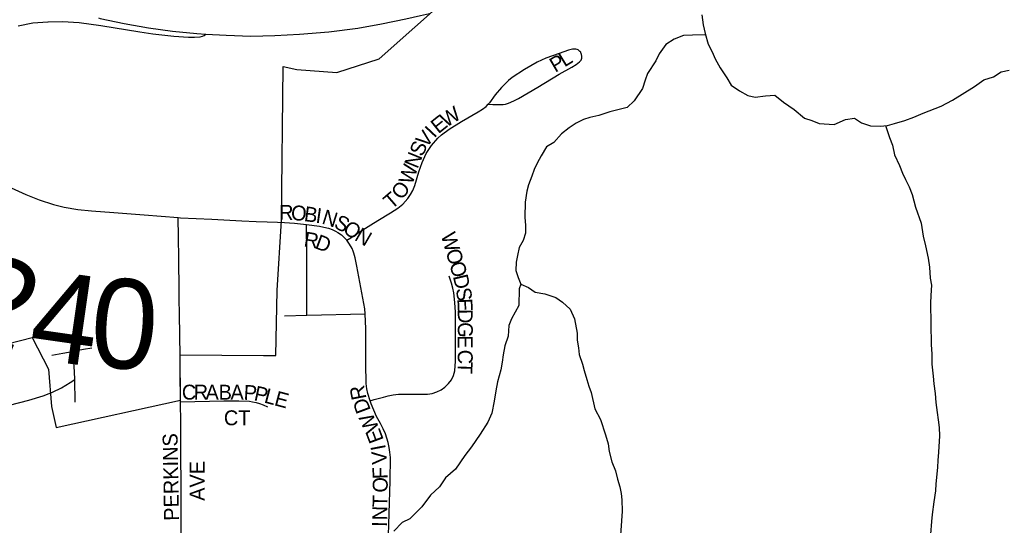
# Model space of a CAD drawing. Extents: x 1985906 to 2360102, y 891258 to 1222054.
# Drawn here: x 2125669 to 2128971, y 1014868 to 1016563 of the extents above; entities that cross this region are included whole.
import ezdxf

# ---------------------------------------------------------------- set-up
doc = ezdxf.new("R2010")
doc.units = 0
for name, color, linetype in [('GM_X_City_Street', 7, 'Continuous'), ('GM_X_City_Street_Text', 7, 'Continuous'), ('GM_X_Corporation', 7, 'Continuous'), ('GM_X_Interchange_Ramps', 7, 'Continuous'), ('GM_X_Minor_River', 7, 'Continuous'), ('GM_X_Township_Road', 7, 'Continuous'), ('GM_X_Township_Road_Text', 7, 'Continuous'), ('GM_X_US_Route', 7, 'Continuous')]:
    doc.layers.add(name, color=color, linetype=linetype)

msp = doc.modelspace()

# ---------------------------------------------------------------- linework, layer by layer
at = {"layer": 'GM_X_City_Street'}
for points in [[(2126765.6, 1015823.9), (2126778.3, 1015832.4), (2126813.1, 1015855.5), (2126869.4, 1015889.9), (2126911, 1015916), (2126935.5, 1015931.4), (2126952.5, 1015944.9), (2126969.2, 1015963.6), (2126978.5, 1015977.3), (2126986.7, 1015990.7), (2126992.9, 1016007.3), (2127006.8, 1016053.8), (2127017.7, 1016084.7), (2127031, 1016114.6), (2127039.5, 1016128.5), (2127049.1, 1016141.9), (2127070.5, 1016166.8), (2127082.2, 1016177.9), (2127107.6, 1016197), (2127148.8, 1016222.7), (2127205.2, 1016254.3), (2127219.5, 1016263.6), (2127232.3, 1016272.9), (2127239.1, 1016280.6), (2127254.3, 1016279.3), (2127266, 1016278.8), (2127288.8, 1016279.1), (2127296.9, 1016280.3), (2127307, 1016283.4), (2127324.1, 1016291.1), (2127339.9, 1016298.9), (2127405, 1016336.8), (2127476.7, 1016380.9), (2127518.5, 1016404.6), (2127533.2, 1016413.8), (2127544.8, 1016422), (2127547.6, 1016425.1), (2127549.7, 1016427.9), (2127551.2, 1016431.4), (2127552, 1016434.7), (2127552.2, 1016438.6), (2127552.1, 1016440.2), (2127552, 1016442.6), (2127551.7, 1016444.2), (2127551.1, 1016446.8), (2127550.3, 1016449.9), (2127549.5, 1016452.1), (2127548.5, 1016454.3), (2127545.9, 1016457.3), (2127542.5, 1016460.5), (2127539.7, 1016462.5), (2127536.9, 1016463.6), (2127532.5, 1016464.8), (2127528.2, 1016465.1), (2127524.7, 1016465.1), (2127521.6, 1016464.7), (2127508.2, 1016461.6), (2127476.8, 1016450.7), (2127432.3, 1016434), (2127402.6, 1016420.6), (2127360.3, 1016396), (2127319.2, 1016369.3), (2127306.4, 1016359.3), (2127283, 1016336.7), (2127262.1, 1016311.7), (2127243.1, 1016285.2), (2127239.1, 1016280.6)], [(2126532.6, 1015884.7), (2126556.3, 1015883.9), (2126589.9, 1015881.4), (2126630.4, 1015876.8)], [(2126631, 1015573), (2126631.3, 1015636.5), (2126631.1, 1015692.8), (2126631, 1015738.6), (2126630.8, 1015791.8), (2126630.5, 1015862.8), (2126630.4, 1015876.8)], [(2126630.4, 1015876.8), (2126673.7, 1015871.2), (2126688.4, 1015868.2), (2126703.8, 1015864.3), (2126715.6, 1015859.8), (2126727.3, 1015854.4), (2126735.2, 1015850), (2126747.1, 1015841.9), (2126753.1, 1015836.5), (2126765.6, 1015823.9)], [(2126826.7, 1015576.9), (2126825.4, 1015593.8), (2126798.2, 1015736.9), (2126792.8, 1015764.8), (2126788.7, 1015780.3), (2126786.4, 1015788), (2126782.5, 1015796.5), (2126774.2, 1015810.5), (2126765.6, 1015823.9)], [(2126843.2, 1015285.9), (2126857.1, 1015289.8), (2126888.3, 1015298.5), (2126904.1, 1015302.6), (2126920.5, 1015306.1), (2126937.9, 1015308.2), (2126954.8, 1015308.2), (2127018.8, 1015308.1), (2127035.7, 1015308.1), (2127051, 1015310.7), (2127066.9, 1015315.8), (2127080.7, 1015322.5), (2127093.9, 1015331.9), (2127105.6, 1015343.4), (2127115.4, 1015356.4), (2127122.7, 1015371.1), (2127126.7, 1015386.8), (2127128.8, 1015419.2), (2127129.4, 1015468.3), (2127129, 1015583), (2127127.3, 1015615.6), (2127123.3, 1015648), (2127120.1, 1015664), (2127115.9, 1015679.8), (2127112.5, 1015690.4), (2127108.4, 1015703.2)], [(2126556, 1015570.9), (2126631, 1015573)], [(2126631, 1015573), (2126826.7, 1015576.9)], [(2126843.2, 1015285.9), (2126835.5, 1015310.9), (2126832.4, 1015326), (2126829.8, 1015344.2), (2126829.3, 1015409.4), (2126828.7, 1015475.5), (2126828.3, 1015526.6), (2126826.7, 1015576.9)], [(2125847.8, 1015452), (2125882.7, 1015458.6), (2125910.8, 1015463.9)], [(2125776.8, 1015438.7), (2125814.3, 1015445.7), (2125845.1, 1015451.5), (2125847.8, 1015452)], [(2125853.6, 1015357.4), (2125852.9, 1015383.1), (2125849.3, 1015432.5), (2125847.8, 1015452)], [(2125559.3, 1015253.4), (2125578.5, 1015257.8), (2125602.8, 1015263.3), (2125634.9, 1015271.6), (2125699.8, 1015288.1), (2125748.1, 1015302.9), (2125779.4, 1015314.8), (2125809.5, 1015329.6), (2125837.9, 1015347.4), (2125853.6, 1015357.4)], [(2125855.7, 1015281.1), (2125853.6, 1015357.4)], [(2126208, 1015282.7), (2126207.8, 1015309)], [(2126208, 1015282.7), (2126353.1, 1015285.4), (2126403.3, 1015285.6), (2126438.9, 1015284.2), (2126449.5, 1015282.7), (2126461.1, 1015280.4), (2126472.5, 1015276.6), (2126485.1, 1015271.9), (2126499.4, 1015266)], [(2126212.1, 1014775.6), (2126211.9, 1014790.7), (2126211.5, 1014820.4), (2126210.7, 1014852.3), (2126210.7, 1014900.9), (2126210.5, 1014942.2), (2126210.4, 1014980.5), (2126210, 1015028.8), (2126209.6, 1015078.7), (2126208.7, 1015128.6), (2126208.7, 1015211.1), (2126208, 1015282.7)], [(2126902.9, 1014777.5), (2126904.2, 1014798.2), (2126910.5, 1015018.1), (2126911, 1015095.7), (2126909.5, 1015113.9), (2126906.9, 1015129.6), (2126903.2, 1015145.7), (2126894.4, 1015175.4), (2126887.1, 1015192.1), (2126878.2, 1015209.3), (2126864.7, 1015233.8), (2126846.5, 1015275.5), (2126843.2, 1015285.9)]]:
    msp.add_lwpolyline(points, dxfattribs=at)
at = {"layer": 'GM_X_Corporation'}
msp.add_lwpolyline([(2125629.3, 1016582.2), (2125429.6, 1016087.8), (2125327.8, 1016130.7), (2125287.7, 1016135.3), (2125188.4, 1016110), (2125331.1, 1015857.6), (2125293.3, 1015849.4), (2125497, 1015442.9), (2125711.3, 1015498.5), (2125765.6, 1015391.4), (2125775.6, 1015266.3), (2125791.2, 1015196.3), (2126207.5, 1015287.6), (2126206.9, 1015440), (2126486, 1015437.3), (2126527.9, 1015437.7), (2126531.6, 1015655.2), (2126546.1, 1015890.8), (2126552.2, 1016406.1), (2126598.1, 1016396.3), (2126731.4, 1016386.9), (2126873.4, 1016431.9), (2127112.8, 1016645.8)], dxfattribs=at)
at = {"layer": 'GM_X_Interchange_Ramps'}
msp.add_lwpolyline([(2125663.8, 1016542.5), (2125713.8, 1016552.9), (2125763.6, 1016556.8), (2125764.4, 1016556.8), (2125812.8, 1016557.5), (2125868.3, 1016554.4), (2125941.5, 1016544.2), (2126071.7, 1016522.3), (2126114.9, 1016515.6), (2126186.2, 1016507.8), (2126234.3, 1016505.1), (2126255.3, 1016505.1), (2126273.6, 1016506), (2126281.9, 1016507.8), (2126287.8, 1016510.5), (2126292.9, 1016515.5)], dxfattribs=at)
at = {"layer": 'GM_X_Minor_River'}
for points in [[(2127954.8, 1016579.7), (2127959.2, 1016545.7), (2127965.6, 1016517.7), (2127976.1, 1016481.7), (2127988.5, 1016455.8), (2127998.8, 1016431.9), (2128015.3, 1016402), (2128037.8, 1016368.2), (2128052.2, 1016344.3), (2128080.6, 1016324.6), (2128108.9, 1016309), (2128133.1, 1016303.3), (2128167.1, 1016307.8), (2128199.2, 1016310.2), (2128227.7, 1016286.5), (2128264.1, 1016262.9), (2128298.6, 1016233.3), (2128322.8, 1016225.6), (2128347.1, 1016215.9), (2128397.3, 1016212.5), (2128435.2, 1016229.1), (2128465.3, 1016233.5), (2128489.6, 1016217.8), (2128519.9, 1016208.2), (2128552, 1016206.6), (2128576.1, 1016208.9), (2128600.1, 1016215.2), (2128634.1, 1016225.7), (2128664.1, 1016236.2), (2128696, 1016250.6), (2128756, 1016273.5), (2128793.9, 1016294), (2128867.6, 1016339.2), (2128899.4, 1016361.6), (2128931.4, 1016372.1), (2128957.3, 1016388.5), (2128983.3, 1016394.8)], [(2127967.1, 1016512.5), (2127923.5, 1016511.1), (2127893.4, 1016510.7), (2127861.4, 1016498.2), (2127833.6, 1016479.8), (2127811.9, 1016449.4), (2127800.1, 1016425.2), (2127772.6, 1016382.7), (2127764.8, 1016360.5), (2127755.1, 1016332.3), (2127727.6, 1016291.9), (2127703.7, 1016269.5), (2127681.7, 1016263.2), (2127645.7, 1016254.7), (2127609.7, 1016242.2), (2127579.7, 1016235.7), (2127557.7, 1016229.4), (2127533.7, 1016217.1), (2127509.8, 1016200.7), (2127484, 1016180.3), (2127458.3, 1016151.9), (2127434.4, 1016137.5), (2127416.7, 1016107.2), (2127402.9, 1016083), (2127393.2, 1016060.8), (2127385.4, 1016038.6), (2127373.8, 1016010.4), (2127368, 1015988.2), (2127362.5, 1015952), (2127361.1, 1015901.9), (2127363.5, 1015873.8), (2127363.8, 1015847.8), (2127356.1, 1015823.6), (2127342.4, 1015799.4), (2127336.7, 1015773.2), (2127332.9, 1015751.1), (2127331.3, 1015723), (2127339.6, 1015699), (2127348, 1015677.1), (2127374.2, 1015665.4), (2127396.5, 1015649.7), (2127428.7, 1015644.1), (2127465, 1015632.5), (2127487.3, 1015616.8), (2127513.7, 1015593), (2127528.2, 1015561.2), (2127536.9, 1015513.1), (2127537.2, 1015489.1), (2127541.5, 1015463), (2127543.8, 1015441), (2127554.3, 1015409.1), (2127560.6, 1015387.1), (2127569, 1015357.1), (2127575.3, 1015335.1), (2127583.6, 1015313.2), (2127596.4, 1015259.2), (2127614.9, 1015223.3), (2127631.6, 1015171.4), (2127640.1, 1015141.4), (2127644.4, 1015115.4), (2127652.9, 1015081.4), (2127665.3, 1015051.5), (2127671.7, 1015023.5), (2127680.1, 1014997.6), (2127684.4, 1014975.6), (2127686.7, 1014953.5), (2127687.2, 1014915.4), (2127685.6, 1014883.3), (2127682.2, 1014835.2)], [(2128569.8, 1016208.3), (2128582.6, 1016168.9), (2128593, 1016142.9), (2128599.4, 1016110.9), (2128616, 1016075), (2128626.3, 1016049.1), (2128636.7, 1016027.2), (2128649, 1016003.3), (2128659.4, 1015977.3), (2128670, 1015935.4), (2128688.8, 1015881.5), (2128695.4, 1015837.4), (2128703.8, 1015805.5), (2128712.4, 1015763.5), (2128716.8, 1015733.4), (2128719.3, 1015697.4), (2128723.6, 1015673.3), (2128722, 1015639.2), (2128720.4, 1015613.1), (2128722.2, 1015474.8), (2128724.6, 1015442.7), (2128725, 1015408.6), (2128729.6, 1015368.6), (2128731.9, 1015342.5), (2128736.3, 1015310.5), (2128738.7, 1015280.4), (2128743.2, 1015246.4), (2128745.5, 1015222.4), (2128749.9, 1015196.4), (2128750.2, 1015168.3), (2128746.9, 1015114.1), (2128745.3, 1015086), (2128743.6, 1015063.9), (2128741.9, 1015039.8), (2128738.3, 1015007.7), (2128736.6, 1014983.6), (2128731, 1014947.4), (2128725.5, 1014905.2), (2128723.8, 1014881.1), (2128720.4, 1014838.9)], [(2127348, 1015677.1), (2127342.1, 1015661), (2127340.9, 1015604.8), (2127317.3, 1015560.3), (2127307.6, 1015538.2), (2127306.1, 1015502), (2127294.4, 1015469.8), (2127288.8, 1015439.6), (2127285.1, 1015415.5), (2127281.4, 1015389.4), (2127269.9, 1015349.1), (2127264.2, 1015319), (2127258.7, 1015284.8), (2127251.2, 1015244.6), (2127237.5, 1015214.3), (2127211.9, 1015173.9), (2127182.3, 1015131.3), (2127160.6, 1015103), (2127129.1, 1015056.4), (2127095.3, 1015027.9), (2127075.6, 1014997.5), (2127045.9, 1014969.1), (2127016.3, 1014930.6), (2126976.6, 1014889.9), (2126950.7, 1014877.5), (2126922.9, 1014849.1)]]:
    msp.add_lwpolyline(points, dxfattribs=at)
at = {"layer": 'GM_X_Township_Road'}
for points in [[(2125535.3, 1016045.7), (2125588.5, 1016023.4), (2125689.5, 1015977.9), (2125734.3, 1015959.2), (2125782.3, 1015944.1), (2125818.7, 1015935.2), (2125863.7, 1015927.3), (2125909.9, 1015922.5), (2125984.9, 1015916.9), (2126086, 1015909.1), (2126200.3, 1015900.3)], [(2126204.8, 1015557.2), (2126204.5, 1015585.6), (2126204, 1015618.3), (2126203.6, 1015654.3), (2126202.8, 1015762.4), (2126201.6, 1015834.6), (2126200.3, 1015900.3)], [(2126200.3, 1015900.3), (2126207.9, 1015899.7), (2126313.1, 1015894.4), (2126414, 1015888.9), (2126461.9, 1015887.2), (2126498.4, 1015885.9), (2126532.6, 1015884.7)], [(2126206.5, 1015446.2), (2126205.8, 1015494.7), (2126205.4, 1015524.7), (2126204.8, 1015557.2)], [(2126207.8, 1015309), (2126207.7, 1015320), (2126207.3, 1015344.9), (2126207.1, 1015375.9), (2126206.9, 1015399.1), (2126206.6, 1015426.9), (2126206.5, 1015446.2)]]:
    msp.add_lwpolyline(points, dxfattribs=at)
at = {"layer": 'GM_X_US_Route'}
msp.add_lwpolyline([(2125932.9, 1016569.4), (2125939.2, 1016567.8), (2126019.6, 1016550.3), (2126100.3, 1016536.2), (2126181.6, 1016525.1), (2126263.2, 1016517.4), (2126292.9, 1016515.5), (2126361.3, 1016511.3), (2126443.7, 1016508.8), (2126524.4, 1016510.4), (2126606.3, 1016514.5), (2126704.4, 1016522.8), (2126802, 1016535.2), (2126881.1, 1016549.3), (2126962.4, 1016565.9), (2127011.6, 1016577.4), (2127042.6, 1016584.6)], dxfattribs=at)

# ---------------------------------------------------------------- texts
at = {"layer": 'GM_X_City_Street_Text'}
for s, rotation, p in [('L', 31.5305, (2127494.3, 1016403.3)), ('P', 30.4413, (2127463.1, 1016385)), ('W', 32.1372, (2127098, 1016200.4)), ('E', 38.5531, (2127071.7, 1016179.3)), ('V', 51.3026, (2127031.2, 1016131)), ('I', 46.8705, (2127058.1, 1016164.5)), ('S', 65.2802, (2127018.2, 1016101.7)), ('N', 67.8576, (2127001.9, 1016061.5)), ('W', 72.055, (2126984.6, 1016008)), ('O', 52.2964, (2126948.9, 1015956.6)), ('T', 40.8724, (2126914.8, 1015925.7)), ('R', 359.5507, (2126538, 1015892.7)), ('O', 355.0984, (2126576.6, 1015892.5)), ('B', 352.2425, (2126619.8, 1015888.8)), ('I', 351.9966, (2126659, 1015883.4)), ('N', 342.6017, (2126678.6, 1015880.8)), ('S', 332.1276, (2126718.4, 1015868.6)), ('O', 325.828, (2126748.3, 1015852.9)), ('N', 329.7288, (2126787.8, 1015826.2)), ('W', 286.308, (2127079.5, 1015842)), ('R', 350.3381, (2126618.8, 1015804.2)), ('D', 339.5258, (2126655.4, 1015798.2)), ('O', 286.3057, (2127095.6, 1015787.1)), ('O', 286.2847, (2127107.9, 1015744.9)), ('D', 283.1855, (2127120.1, 1015703.3)), ('S', 279.0266, (2127129.9, 1015661.4)), ('E', 272.5964, (2127135.3, 1015628.1)), ('D', 270.1967, (2127136.9, 1015593.5)), ('G', 269.847, (2127137.1, 1015549.6)), ('E', 269.8361, (2127136.9, 1015505.6)), ('C', 269.8543, (2127136.8, 1015457.2)), ('T', 268.1964, (2127136.7, 1015418)), ('C', 359.915, (2126212.5, 1015289.9)), ('R', 359.915, (2126252.1, 1015289.9)), ('A', 359.9126, (2126291.7, 1015289.8)), ('B', 359.9228, (2126335.7, 1015289.7)), ('A', 359.9126, (2126375.3, 1015289.7)), ('P', 356.802, (2126418.6, 1015289.6)), ('P', 347.7201, (2126451.6, 1015288)), ('L', 345.1091, (2126485.4, 1015280.6)), ('R', 101.1933, (2126831.6, 1015294.1)), ('E', 344.9498, (2126519.4, 1015271.6)), ('D', 110.5228, (2126846.4, 1015255)), ('CT', 0, (2126353.3, 1015203.9)), ('W', 114.9801, (2126875.7, 1015192.1)), ('E', 110.5042, (2126889.7, 1015155.2)), ('PERKINS', 91.0056, (2126203.1, 1014884.1)), ('I', 100.8955, (2126896.3, 1015124.7)), ('V', 93.6703, (2126900, 1015074)), ('AVE', 90, (2126289.1, 1014950.5)), ('F', 92.1022, (2126902, 1015024.2)), ('O', 89.7957, (2126901.9, 1014978)), ('T', 88.9345, (2126901, 1014928.7)), ('N', 88.9569, (2126900.2, 1014884.7)), ('I', 88.9071, (2126899.8, 1014862.7))]:
    msp.add_text(s, height=50, rotation=rotation, dxfattribs=at).set_placement(p)
at = {"layer": 'GM_X_Township_Road_Text'}
for s, rotation, p in [('2', 338.9604, (2125449.1, 1015515.6)), ('4', 351.8783, (2125692.8, 1015430.7)), ('0', 355.9474, (2125898.9, 1015402.2))]:
    msp.add_text(s, height=300, rotation=rotation, dxfattribs=at).set_placement(p)

doc.saveas('drawing.dxf')
